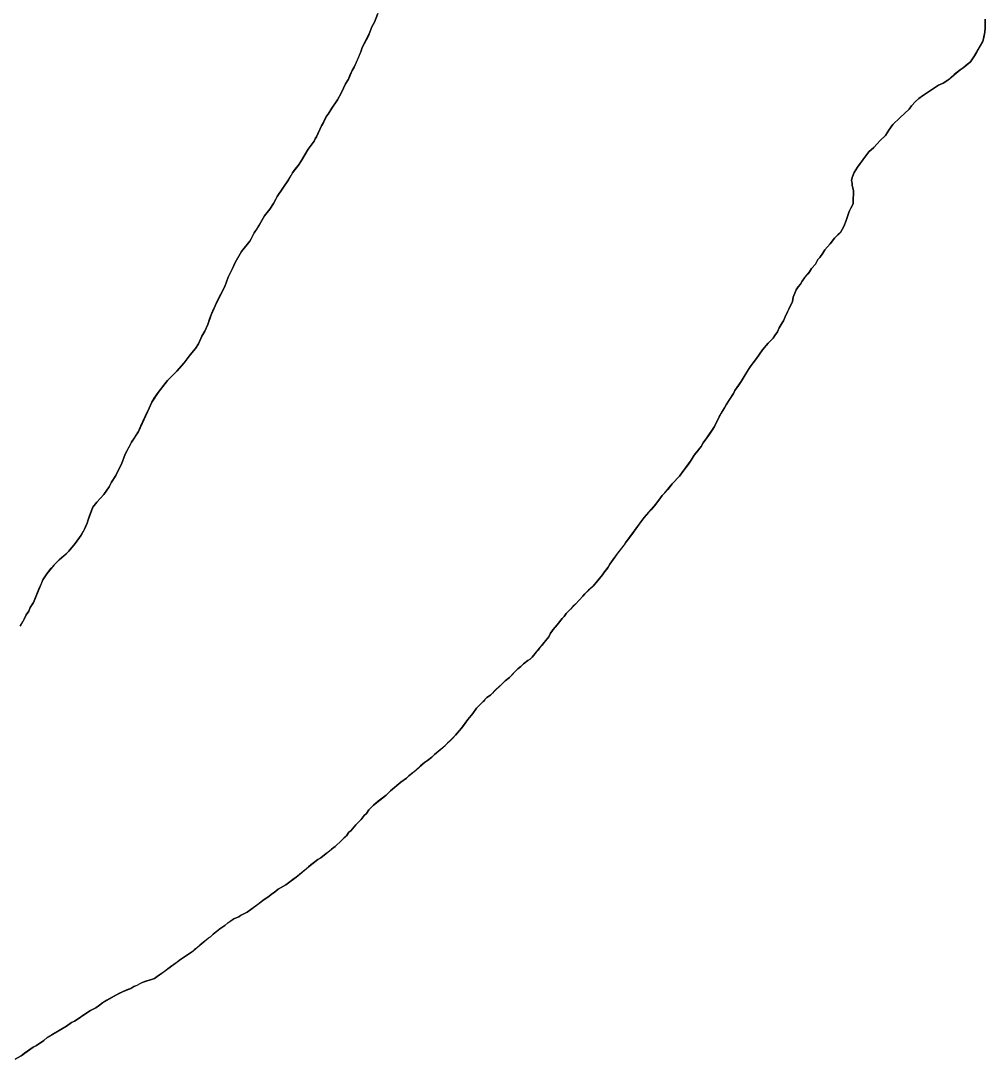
# Model space of a CAD drawing. Extents: x 3172297 to 3210190, y 958463 to 983887.
# Drawn here: x 3180059.2 to 3180466.9, y 964496.5 to 964935.3 of the extents above; entities that cross this region are included whole.
import ezdxf

# ---------------------------------------------------------------- set-up
doc = ezdxf.new("R2010")
doc.units = 0
doc.layers.add('V-SITE-VEGE', color=7, linetype='Continuous')
doc.layers.add('V-TOPO-SHOR', color=7, linetype='Continuous')

msp = doc.modelspace()

# ---------------------------------------------------------------- linework, layer by layer
at = {"layer": 'V-SITE-VEGE'}
for p, q in [((3180210.1, 964938.4), (3180208.65, 964934.64)), ((3180466.85, 964932.33), (3180466.84, 964935.88)), ((3180207.62, 964932.76), (3180206.79, 964930.46)), ((3180208.65, 964934.64), (3180207.62, 964932.76)), ((3180466.65, 964930.46), (3180466.85, 964932.33)), ((3180205.97, 964928.58), (3180203.48, 964923.99)), ((3180206.79, 964930.46), (3180205.97, 964928.58)), ((3180462.31, 964920.44), (3180465.83, 964926.5)), ((3180465.83, 964926.5), (3180466.65, 964930.46)), ((3180203.07, 964922.53), (3180200.17, 964915.65)), ((3180203.48, 964923.99), (3180203.07, 964922.53)), ((3180457.53, 964915.43), (3180460.65, 964917.94)), ((3180460.65, 964917.94), (3180462.31, 964920.44)), ((3180199.34, 964914.19), (3180197.69, 964910.64)), ((3180200.17, 964915.65), (3180199.34, 964914.19)), ((3180451.09, 964910.2), (3180456.28, 964914.58)), ((3180456.28, 964914.58), (3180457.53, 964915.43)), ((3180197.69, 964910.64), (3180196.44, 964908.55)), ((3180447.14, 964908.1), (3180449.01, 964908.94)), ((3180449.01, 964908.94), (3180451.09, 964910.2)), ((3180194.79, 964905), (3180193.13, 964901.87)), ((3180196.44, 964908.55), (3180194.79, 964905)), ((3180440.27, 964903.49), (3180447.14, 964908.1)), ((3180193.13, 964901.87), (3180190.64, 964898.32)), ((3180435.7, 964899.31), (3180437.36, 964901.19)), ((3180437.36, 964901.19), (3180438.82, 964902.45)), ((3180438.82, 964902.45), (3180440.27, 964903.49)), ((3180189.19, 964895.82), (3180188.36, 964894.98)), ((3180190.64, 964898.32), (3180189.19, 964895.82)), ((3180430.72, 964894.29), (3180434.66, 964897.85)), ((3180434.66, 964897.85), (3180435.7, 964899.31)), ((3180187.12, 964892.27), (3180186.29, 964890.81)), ((3180188.36, 964894.98), (3180187.12, 964892.27)), ((3180426.15, 964889.07), (3180427.81, 964891.37)), ((3180427.81, 964891.37), (3180430.72, 964894.29)), ((3180186.29, 964890.81), (3180184.22, 964886.21)), ((3180422.41, 964884.68), (3180424.7, 964886.77)), ((3180424.7, 964886.77), (3180426.15, 964889.07)), ((3180183.18, 964884.34), (3180180.69, 964880.99)), ((3180183.6, 964885.38), (3180183.18, 964884.34)), ((3180184.22, 964886.21), (3180183.6, 964885.38)), ((3180419.71, 964881.76), (3180422.41, 964884.68)), ((3180180.69, 964880.99), (3180177.79, 964876.19)), ((3180412.86, 964873.4), (3180417.63, 964879.87)), ((3180417.63, 964879.87), (3180419.71, 964881.76)), ((3180176.55, 964874.31), (3180174.06, 964870.97)), ((3180177.79, 964876.19), (3180176.55, 964874.31)), ((3180174.06, 964870.97), (3180172.4, 964868.05)), ((3180410.58, 964869.02), (3180411.41, 964871.1)), ((3180411.41, 964871.1), (3180412.86, 964873.4)), ((3180172.4, 964868.05), (3180167.63, 964860.95)), ((3180410.38, 964867.76), (3180410.58, 964869.02)), ((3180410.59, 964866.72), (3180410.38, 964867.76)), ((3180410.59, 964865.68), (3180410.59, 964866.72)), ((3180411.23, 964863.6), (3180410.59, 964865.68)), ((3180167.63, 964860.95), (3180165.97, 964858.02)), ((3180411.03, 964860.26), (3180411.23, 964861.72)), ((3180411.23, 964861.72), (3180411.23, 964863.6)), ((3180165.97, 964858.02), (3180164.52, 964855.73)), ((3180409.38, 964854.63), (3180410, 964856.09)), ((3180410, 964856.09), (3180411.04, 964857.97)), ((3180411.04, 964857.97), (3180411.03, 964860.26)), ((3180162.23, 964852.8), (3180159.96, 964848.84)), ((3180164.52, 964855.73), (3180162.23, 964852.8)), ((3180408.14, 964850.88), (3180409.38, 964854.63)), ((3180159.96, 964848.84), (3180157.88, 964845.7)), ((3180405.65, 964845.87), (3180407.11, 964848.37)), ((3180407.11, 964848.37), (3180408.14, 964850.88)), ((3180156.64, 964843.2), (3180156.02, 964842.16)), ((3180157.88, 964845.7), (3180156.64, 964843.2)), ((3180401.29, 964841.06), (3180403.16, 964843.36)), ((3180403.16, 964843.36), (3180405.65, 964845.87)), ((3180156.02, 964842.16), (3180152.49, 964837.77)), ((3180398.18, 964837.09), (3180399.01, 964838.55)), ((3180399.01, 964838.55), (3180401.29, 964841.06)), ((3180152.49, 964837.77), (3180149.8, 964833.18)), ((3180395.07, 964832.5), (3180396.11, 964834.38)), ((3180396.11, 964834.38), (3180396.94, 964835.21)), ((3180396.94, 964835.21), (3180398.18, 964837.09)), ((3180148.76, 964830.67), (3180146.9, 964826.91)), ((3180149.8, 964833.18), (3180148.76, 964830.67)), ((3180392.58, 964829.16), (3180393.41, 964830.62)), ((3180393.41, 964830.62), (3180395.07, 964832.5)), ((3180146.9, 964826.91), (3180145.45, 964822.95)), ((3180389.47, 964825.19), (3180390.5, 964826.65)), ((3180390.5, 964826.65), (3180392.58, 964829.16)), ((3180145.45, 964822.95), (3180141.31, 964814.81)), ((3180385.74, 964818.5), (3180386.98, 964821.63)), ((3180386.98, 964821.63), (3180387.81, 964822.89)), ((3180387.81, 964822.89), (3180388.84, 964823.93)), ((3180388.84, 964823.93), (3180389.47, 964825.19)), ((3180382.22, 964810.16), (3180385.33, 964816.63)), ((3180385.33, 964816.63), (3180385.74, 964818.5)), ((3180141.31, 964814.81), (3180139.65, 964811.05)), ((3180139.65, 964811.05), (3180138.21, 964806.88)), ((3180380.98, 964807.66), (3180381.6, 964808.49)), ((3180381.6, 964808.49), (3180382.22, 964810.16)), ((3180136.97, 964804.17), (3180135.72, 964802.08)), ((3180138.21, 964806.88), (3180136.97, 964804.17)), ((3180377.87, 964802.23), (3180379.11, 964803.9)), ((3180379.11, 964803.9), (3180379.73, 964805.57)), ((3180379.73, 964805.57), (3180380.98, 964807.66)), ((3180135.72, 964802.08), (3180134.28, 964798.74)), ((3180372.68, 964796.17), (3180375.17, 964799.09)), ((3180375.17, 964799.09), (3180377.25, 964801.18)), ((3180377.25, 964801.18), (3180377.87, 964802.23)), ((3180133.03, 964796.86), (3180130.75, 964794.14)), ((3180134.28, 964798.74), (3180133.03, 964796.86)), ((3180370.19, 964792.62), (3180372.68, 964796.17)), ((3180128.26, 964790.8), (3180125.14, 964787.25)), ((3180130.75, 964794.14), (3180128.26, 964790.8)), ((3180367.49, 964789.06), (3180370.19, 964792.62)), ((3180125.14, 964787.25), (3180121.2, 964783.28)), ((3180365.42, 964785.72), (3180367.49, 964789.06)), ((3180121.2, 964783.28), (3180117.25, 964778.27)), ((3180361.06, 964779.04), (3180363.76, 964782.8)), ((3180363.76, 964782.8), (3180365.42, 964785.72)), ((3180117.25, 964778.27), (3180114.56, 964774.09)), ((3180357.34, 964772.99), (3180360.44, 964777.79)), ((3180360.44, 964777.79), (3180361.06, 964779.04)), ((3180114.56, 964774.09), (3180113.52, 964771.58)), ((3180356.71, 964771.73), (3180357.34, 964772.99)), ((3180113.52, 964771.58), (3180108.97, 964761.78)), ((3180354.43, 964767.98), (3180356.71, 964771.73)), ((3180352.36, 964763.8), (3180354.43, 964767.98)), ((3180108.97, 964761.78), (3180106.07, 964757.18)), ((3180349.25, 964759), (3180352.36, 964763.8)), ((3180106.07, 964757.18), (3180103.38, 964752.17)), ((3180343.85, 964751.69), (3180346.76, 964755.45)), ((3180346.76, 964755.45), (3180347.59, 964756.91)), ((3180347.59, 964756.91), (3180349.25, 964759)), ((3180103.38, 964752.17), (3180101.72, 964748)), ((3180342.61, 964749.6), (3180343.85, 964751.69)), ((3180101.72, 964748), (3180099.44, 964743.2)), ((3180337.63, 964742.92), (3180342.61, 964749.6)), ((3180099.44, 964743.2), (3180097.58, 964740.28)), ((3180334.52, 964739.57), (3180337.63, 964742.92)), ((3180096.54, 964738.4), (3180094.26, 964735.06)), ((3180097.58, 964740.28), (3180096.54, 964738.4)), ((3180331.4, 964735.81), (3180334.52, 964739.57)), ((3180094.26, 964735.06), (3180091.35, 964731.92)), ((3180327.67, 964731.01), (3180329.53, 964733.72)), ((3180329.53, 964733.72), (3180330.36, 964734.76)), ((3180330.36, 964734.76), (3180331.4, 964735.81)), ((3180089.69, 964729.83), (3180087.63, 964724.41)), ((3180091.35, 964731.92), (3180089.69, 964729.83)), ((3180322.68, 964725.36), (3180327.67, 964731.01)), ((3180314.8, 964714.71), (3180322.68, 964725.36)), ((3180086.18, 964720.44), (3180084.73, 964717.94)), ((3180087.21, 964722.95), (3180086.18, 964720.44)), ((3180087.63, 964724.41), (3180087.21, 964722.95)), ((3180084.73, 964717.94), (3180082.24, 964714.39)), ((3180082.24, 964714.39), (3180079.54, 964711.25)), ((3180310.23, 964708.65), (3180314.18, 964713.67)), ((3180314.18, 964713.67), (3180314.8, 964714.71)), ((3180075.39, 964707.49), (3180073.31, 964705.4)), ((3180077.46, 964709.16), (3180075.39, 964707.49)), ((3180079.54, 964711.25), (3180077.46, 964709.16)), ((3180308.16, 964705.73), (3180310.23, 964708.65)), ((3180073.31, 964705.4), (3180070.19, 964701.64)), ((3180305.88, 964702.39), (3180307.54, 964704.48)), ((3180307.54, 964704.48), (3180308.16, 964705.73)), ((3180068.53, 964699.13), (3180064.6, 964689.53)), ((3180070.19, 964701.64), (3180068.53, 964699.13)), ((3180301.1, 964696.33), (3180305.05, 964701.13)), ((3180305.05, 964701.13), (3180305.88, 964702.39)), ((3180297.57, 964693.19), (3180301.1, 964696.33)), ((3180064.6, 964689.53), (3180063.15, 964687.44)), ((3180293.63, 964688.8), (3180296.74, 964692.15)), ((3180296.74, 964692.15), (3180297.57, 964693.19)), ((3180062.54, 964685.77), (3180061.5, 964684.31)), ((3180063.15, 964687.44), (3180062.54, 964685.77)), ((3180289.68, 964684.83), (3180293.63, 964688.8)), ((3180060.67, 964682.43), (3180059.01, 964679.51)), ((3180061.5, 964684.31), (3180060.67, 964682.43)), ((3180285.94, 964680.03), (3180288.02, 964682.74)), ((3180288.02, 964682.74), (3180288.85, 964683.58)), ((3180288.85, 964683.58), (3180289.68, 964684.83)), ((3180282.42, 964675.01), (3180283.04, 964676.47)), ((3180283.04, 964676.47), (3180284.28, 964678.15)), ((3180284.28, 964678.15), (3180285.94, 964680.03)), ((3180275.36, 964666.45), (3180282.42, 964675.01)), ((3180270.58, 964662.47), (3180271.62, 964663.52)), ((3180271.62, 964663.52), (3180273.49, 964664.98)), ((3180273.49, 964664.98), (3180274.53, 964665.61)), ((3180274.53, 964665.61), (3180275.36, 964666.45)), ((3180265.8, 964657.87), (3180269.33, 964661.43)), ((3180269.33, 964661.43), (3180270.58, 964662.47)), ((3180257.7, 964650.35), (3180263.93, 964656.41)), ((3180263.93, 964656.41), (3180265.8, 964657.87)), ((3180256.25, 964649.3), (3180257.7, 964650.35)), ((3180251.88, 964644.91), (3180254.58, 964647.63)), ((3180254.58, 964647.63), (3180255.2, 964648.05)), ((3180255.2, 964648.05), (3180255.41, 964648.46)), ((3180255.41, 964648.46), (3180256.25, 964649.3)), ((3180248.15, 964640.1), (3180250.22, 964642.61)), ((3180250.22, 964642.61), (3180251.88, 964644.91)), ((3180245.45, 964636.34), (3180248.15, 964640.1)), ((3180238.6, 964629.03), (3180242.96, 964633.42)), ((3180242.96, 964633.42), (3180245.45, 964636.34)), ((3180234.02, 964625.26), (3180238.6, 964629.03)), ((3180231.11, 964622.75), (3180232.98, 964624.22)), ((3180232.98, 964624.22), (3180234.02, 964625.26)), ((3180226.33, 964618.78), (3180229.86, 964621.92)), ((3180229.86, 964621.92), (3180231.11, 964622.75)), ((3180219.89, 964613.55), (3180222.17, 964615.22)), ((3180222.17, 964615.22), (3180223.21, 964616.27)), ((3180223.21, 964616.27), (3180226.33, 964618.78)), ((3180215.52, 964609.99), (3180219.89, 964613.55)), ((3180208.25, 964603.93), (3180213.65, 964608.11)), ((3180213.65, 964608.11), (3180215.52, 964609.99)), ((3180205.34, 964600.37), (3180206.38, 964601.84)), ((3180206.38, 964601.84), (3180208.25, 964603.93)), ((3180200.77, 964595.56), (3180203.06, 964597.87)), ((3180203.06, 964597.87), (3180204.3, 964599.54)), ((3180204.3, 964599.54), (3180205.34, 964600.37)), ((3180197.87, 964592.43), (3180198.7, 964593.06)), ((3180198.7, 964593.06), (3180200.77, 964595.56)), ((3180192.05, 964586.37), (3180194.75, 964588.88)), ((3180194.75, 964588.88), (3180196.83, 964590.97)), ((3180196.83, 964590.97), (3180197.87, 964592.43)), ((3180186.02, 964581.56), (3180190.59, 964585.32)), ((3180190.59, 964585.32), (3180192.05, 964586.37)), ((3180180.83, 964577.79), (3180184.77, 964580.93)), ((3180184.77, 964580.93), (3180186.02, 964581.56)), ((3180175.63, 964573.4), (3180180.83, 964577.79)), ((3180171.26, 964570.26), (3180172.3, 964571.09)), ((3180172.3, 964571.09), (3180175.63, 964573.4)), ((3180165.23, 964566.28), (3180166.28, 964566.91)), ((3180166.28, 964566.91), (3180167.1, 964567.74)), ((3180167.1, 964567.74), (3180167.94, 964568.37)), ((3180167.94, 964568.37), (3180171.26, 964570.26)), ((3180156.5, 964559.79), (3180162.12, 964563.98)), ((3180162.12, 964563.98), (3180163.99, 964565.23)), ((3180163.99, 964565.23), (3180165.23, 964566.28)), ((3180152.13, 964557.27), (3180154.84, 964558.74)), ((3180154.84, 964558.74), (3180156.5, 964559.79)), ((3180145.48, 964553.09), (3180146.73, 964554.13)), ((3180146.73, 964554.13), (3180149.22, 964555.81)), ((3180149.22, 964555.81), (3180151.3, 964556.65)), ((3180151.3, 964556.65), (3180152.13, 964557.27)), ((3180139.45, 964548.28), (3180140.49, 964549.32)), ((3180140.49, 964549.32), (3180143.4, 964551.62)), ((3180143.4, 964551.62), (3180145.48, 964553.09)), ((3180131.34, 964541.79), (3180138.41, 964547.65)), ((3180138.41, 964547.65), (3180139.45, 964548.28)), ((3180126.35, 964538.44), (3180131.34, 964541.79)), ((3180121.99, 964535.09), (3180126.35, 964538.44)), ((3180115.75, 964530.7), (3180116.79, 964531.53)), ((3180116.79, 964531.53), (3180117.83, 964532.16)), ((3180117.83, 964532.16), (3180121.99, 964535.09)), ((3180105.76, 964526.49), (3180107.01, 964527.33)), ((3180107.01, 964527.33), (3180107.84, 964527.54)), ((3180107.84, 964527.54), (3180110.55, 964529.01)), ((3180110.55, 964529.01), (3180115.75, 964530.7)), ((3180093.69, 964520.42), (3180099.73, 964523.77)), ((3180099.73, 964523.77), (3180102.22, 964525.03)), ((3180102.22, 964525.03), (3180105.76, 964526.49)), ((3180088.7, 964517.06), (3180090.99, 964518.32)), ((3180090.99, 964518.32), (3180092.45, 964519.37)), ((3180092.45, 964519.37), (3180093.69, 964520.42)), ((3180081.84, 964512.67), (3180083.92, 964513.92)), ((3180083.92, 964513.92), (3180085.38, 964514.97)), ((3180085.38, 964514.97), (3180088.7, 964517.06)), ((3180070.4, 964505.75), (3180078.51, 964510.57)), ((3180078.51, 964510.57), (3180080.59, 964512.04)), ((3180080.59, 964512.04), (3180081.84, 964512.67)), ((3180068.95, 964504.5), (3180070.4, 964505.75)), ((3180059.38, 964498.01), (3180064.37, 964501.57)), ((3180064.37, 964501.57), (3180065.83, 964502.4)), ((3180065.83, 964502.4), (3180068.95, 964504.5)), ((3180056.88, 964496.54), (3180059.38, 964498.01))]:
    msp.add_line(p, q, dxfattribs=at)
at = {"layer": 'V-TOPO-SHOR'}
for points in [[(3180186.29, 964890.81), (3180187.12, 964892.27), (3180187.74, 964893.73), (3180188.36, 964894.98), (3180189.19, 964895.82), (3180190.64, 964898.32), (3180191.88, 964900.2), (3180193.13, 964901.87), (3180193.75, 964903.12), (3180194.79, 964905), (3180196.44, 964908.55), (3180197.69, 964910.64), (3180198.31, 964912.1), (3180199.34, 964914.19), (3180200.17, 964915.65), (3180201, 964917.53), (3180202.03, 964920.03), (3180202.65, 964921.49), (3180203.07, 964922.53), (3180203.48, 964923.99), (3180204.1, 964925.04), (3180205.96, 964928.58), (3180206.79, 964930.46), (3180207.62, 964932.76), (3180208.65, 964934.64), (3180210.1, 964938.4)], [(3180466.84, 964935.88), (3180466.85, 964934.21), (3180466.85, 964932.33), (3180466.65, 964930.46), (3180466.24, 964928.37), (3180465.83, 964926.5), (3180463.14, 964921.91), (3180462.31, 964920.44), (3180460.65, 964917.94), (3180459.4, 964916.89), (3180457.53, 964915.43), (3180456.28, 964914.59), (3180453.79, 964912.5), (3180451.09, 964910.2), (3180449.01, 964908.94), (3180447.14, 964908.1), (3180444.02, 964906.01), (3180440.27, 964903.49), (3180438.82, 964902.45), (3180437.36, 964901.19), (3180435.7, 964899.31), (3180434.66, 964897.85), (3180430.72, 964894.29), (3180427.81, 964891.37), (3180426.15, 964889.07), (3180424.7, 964886.77), (3180422.41, 964884.68), (3180419.71, 964881.76), (3180417.63, 964879.87), (3180416.18, 964877.99), (3180415.14, 964876.53), (3180412.86, 964873.4), (3180411.41, 964871.1), (3180411, 964870.06), (3180410.58, 964869.02), (3180410.38, 964867.76), (3180410.59, 964866.72), (3180410.59, 964865.68), (3180411.23, 964863.6), (3180411.23, 964861.72), (3180411.03, 964860.26), (3180411.04, 964857.97), (3180410, 964856.09), (3180409.38, 964854.63), (3180408.55, 964852.13), (3180408.14, 964850.88), (3180407.11, 964848.37), (3180405.65, 964845.87), (3180404.62, 964844.82), (3180403.16, 964843.36), (3180401.29, 964841.06), (3180399.01, 964838.55), (3180398.18, 964837.09), (3180396.94, 964835.21), (3180396.11, 964834.38), (3180395.07, 964832.5), (3180393.41, 964830.62), (3180392.58, 964829.16), (3180391.96, 964828.32), (3180390.5, 964826.65), (3180389.47, 964825.19), (3180388.84, 964823.93), (3180387.81, 964822.89), (3180386.98, 964821.63), (3180386.36, 964820.17), (3180385.74, 964818.51), (3180385.33, 964816.63), (3180383.25, 964812.25), (3180382.22, 964810.16), (3180381.6, 964808.49), (3180380.98, 964807.66), (3180379.73, 964805.57), (3180379.11, 964803.9), (3180377.87, 964802.23), (3180377.25, 964801.18), (3180376.21, 964800.14), (3180375.17, 964799.09), (3180372.68, 964796.17), (3180370.19, 964792.62), (3180368.74, 964790.74), (3180367.49, 964789.06), (3180366.66, 964787.81), (3180365.42, 964785.72), (3180363.76, 964782.8), (3180362.31, 964780.71), (3180361.06, 964779.04), (3180360.44, 964777.79), (3180358.78, 964775.28), (3180357.33, 964772.99), (3180356.71, 964771.73), (3180355.26, 964769.44), (3180354.43, 964767.98), (3180352.36, 964763.8), (3180351.74, 964762.76), (3180350.08, 964760.25), (3180349.25, 964759), (3180347.59, 964756.91), (3180346.76, 964755.45)], [(3180059.01, 964679.51), (3180060.05, 964681.39), (3180060.67, 964682.43), (3180061.5, 964684.31), (3180062.54, 964685.77), (3180063.15, 964687.44), (3180064.6, 964689.53), (3180066.26, 964693.7), (3180066.88, 964695.17), (3180067.92, 964697.46), (3180068.53, 964699.13), (3180070.19, 964701.64), (3180072.06, 964703.94), (3180073.31, 964705.4), (3180074.35, 964706.44), (3180075.39, 964707.49), (3180077.46, 964709.16), (3180078.5, 964710.21), (3180079.54, 964711.25), (3180080.79, 964712.72), (3180082.24, 964714.39), (3180084.73, 964717.94), (3180085.56, 964719.4), (3180086.18, 964720.44), (3180086.59, 964721.48), (3180087.21, 964722.95), (3180087.63, 964724.41), (3180088.25, 964726.08), (3180089.07, 964728.37), (3180089.69, 964729.83), (3180091.35, 964731.92), (3180094.26, 964735.06), (3180096.54, 964738.4), (3180097.58, 964740.28), (3180099.44, 964743.2), (3180100.48, 964745.49), (3180101.72, 964748), (3180103.38, 964752.17), (3180105.03, 964755.3), (3180106.07, 964757.18), (3180107.31, 964759.06), (3180108.97, 964761.78), (3180110, 964764.07), (3180112.69, 964769.91), (3180113.52, 964771.58), (3180114.56, 964774.09), (3180115.59, 964775.76), (3180117.25, 964778.27), (3180118.29, 964779.52), (3180119.12, 964780.56), (3180121.2, 964783.28), (3180122.03, 964784.11), (3180123.69, 964785.79), (3180125.14, 964787.25), (3180128.26, 964790.8), (3180130.75, 964794.14), (3180133.03, 964796.86), (3180134.28, 964798.74), (3180135.72, 964802.08), (3180136.97, 964804.17), (3180138.21, 964806.88), (3180139.04, 964809.17), (3180139.65, 964811.05), (3180140.69, 964813.35), (3180141.31, 964814.81), (3180142.14, 964816.48), (3180145.45, 964822.95), (3180146.9, 964826.91), (3180148.14, 964829.42), (3180148.76, 964830.67), (3180149.8, 964833.18), (3180152.49, 964837.77), (3180156.02, 964842.16), (3180156.64, 964843.2), (3180157.88, 964845.7), (3180158.92, 964847.17), (3180159.96, 964848.84), (3180162.23, 964852.8), (3180164.52, 964855.73), (3180165.97, 964858.02), (3180167, 964859.9), (3180167.63, 964860.95), (3180172.4, 964868.05), (3180173.44, 964869.93), (3180174.06, 964870.97), (3180175.1, 964872.43), (3180176.55, 964874.31), (3180177.79, 964876.19), (3180180.69, 964880.99), (3180182.15, 964882.87), (3180183.18, 964884.34), (3180183.39, 964884.75), (3180183.6, 964885.38), (3180184.22, 964886.21), (3180184.63, 964887.26), (3180185.67, 964889.34), (3180186.29, 964890.81)], [(3180346.76, 964755.45), (3180344.69, 964752.73), (3180343.85, 964751.69), (3180342.61, 964749.6), (3180341.37, 964747.93), (3180339.5, 964745.42), (3180337.63, 964742.92), (3180334.52, 964739.57), (3180332.65, 964737.27), (3180331.4, 964735.81), (3180330.36, 964734.76), (3180329.53, 964733.72), (3180327.67, 964731.01), (3180325.59, 964728.71), (3180324.55, 964727.45), (3180322.68, 964725.36), (3180320.61, 964722.65), (3180319.16, 964720.56), (3180317.5, 964718.26), (3180315.63, 964715.76), (3180314.8, 964714.71), (3180314.18, 964713.67), (3180313.14, 964712.41), (3180311.48, 964710.32), (3180310.23, 964708.65), (3180308.16, 964705.73), (3180307.54, 964704.48), (3180306.91, 964703.64), (3180305.88, 964702.39), (3180305.05, 964701.13), (3180303.8, 964699.67), (3180301.1, 964696.33), (3180299.23, 964694.66), (3180297.57, 964693.19), (3180296.74, 964692.15), (3180293.63, 964688.8), (3180292.59, 964687.76), (3180291.55, 964686.71), (3180290.51, 964685.67), (3180289.68, 964684.83), (3180288.85, 964683.58), (3180288.02, 964682.74), (3180285.95, 964680.03), (3180284.28, 964678.15), (3180283.66, 964677.31), (3180283.04, 964676.47), (3180282.42, 964675.01), (3180280.34, 964672.51), (3180279.51, 964671.46), (3180278.47, 964670.21), (3180277.85, 964669.37), (3180277.02, 964668.54), (3180275.36, 964666.45), (3180274.53, 964665.61), (3180273.49, 964664.98), (3180271.62, 964663.52), (3180270.58, 964662.47), (3180269.33, 964661.43), (3180267.67, 964659.75), (3180265.8, 964657.87), (3180263.93, 964656.41), (3180262.48, 964654.95), (3180260.19, 964652.85), (3180259.36, 964652.02), (3180258.53, 964651.18), (3180257.7, 964650.35), (3180256.24, 964649.3), (3180255.41, 964648.46), (3180255.2, 964648.05), (3180254.58, 964647.63), (3180253.75, 964646.79), (3180252.71, 964645.74), (3180251.88, 964644.91), (3180250.22, 964642.61), (3180248.15, 964640.1), (3180247.11, 964638.64), (3180246.07, 964637.18), (3180245.45, 964636.34), (3180242.96, 964633.42), (3180241.5, 964631.96), (3180240.67, 964631.12), (3180239.63, 964630.08), (3180238.6, 964629.03), (3180237.14, 964627.78), (3180234.02, 964625.26), (3180232.98, 964624.22), (3180231.11, 964622.75), (3180229.86, 964621.92), (3180228.2, 964620.45), (3180226.33, 964618.78), (3180225.08, 964617.73), (3180223.21, 964616.27), (3180222.17, 964615.22), (3180219.89, 964613.55), (3180215.52, 964609.99), (3180213.65, 964608.11), (3180211.99, 964606.85), (3180210.33, 964605.6), (3180208.25, 964603.93), (3180206.38, 964601.84), (3180205.34, 964600.37)], [(3180205.34, 964600.37), (3180204.3, 964599.54), (3180203.06, 964597.87), (3180200.77, 964595.57), (3180198.7, 964593.06), (3180197.87, 964592.43), (3180196.83, 964590.97), (3180195.79, 964589.92), (3180194.75, 964588.88), (3180192.05, 964586.37), (3180190.59, 964585.32), (3180189.14, 964584.07), (3180188.31, 964583.44), (3180186.02, 964581.56), (3180184.77, 964580.93), (3180183.53, 964579.88), (3180181.86, 964578.63), (3180180.83, 964577.79), (3180179.37, 964576.54), (3180177.08, 964574.65), (3180175.63, 964573.4), (3180174.38, 964572.56), (3180173.55, 964571.93), (3180172.3, 964571.09), (3180171.26, 964570.26), (3180167.94, 964568.37), (3180167.1, 964567.74), (3180166.27, 964566.91), (3180165.23, 964566.28), (3180163.99, 964565.23), (3180162.12, 964563.98), (3180159.41, 964561.89), (3180156.5, 964559.79), (3180154.84, 964558.74), (3180152.13, 964557.28), (3180151.3, 964556.65), (3180150.26, 964556.23), (3180149.22, 964555.81), (3180147.76, 964554.76), (3180146.73, 964554.13), (3180145.48, 964553.09), (3180143.4, 964551.62), (3180142.36, 964550.78), (3180140.49, 964549.32), (3180139.45, 964548.28), (3180138.41, 964547.65), (3180137.16, 964546.6), (3180134.88, 964544.72), (3180133.42, 964543.46), (3180132.59, 964542.83), (3180131.34, 964541.79), (3180130.1, 964540.95), (3180127.6, 964539.28), (3180126.35, 964538.44), (3180125.31, 964537.6), (3180123.86, 964536.56), (3180123.03, 964535.93), (3180121.99, 964535.09), (3180119.91, 964533.63), (3180117.83, 964532.16), (3180116.79, 964531.53), (3180115.75, 964530.7), (3180114.5, 964530.28), (3180112.42, 964529.64), (3180110.55, 964529.01), (3180109.5, 964528.38), (3180108.26, 964527.76), (3180107.84, 964527.54), (3180107.01, 964527.33), (3180105.76, 964526.49), (3180104.72, 964526.08), (3180103.68, 964525.66), (3180102.22, 964525.03), (3180100.97, 964524.4), (3180099.73, 964523.77), (3180097.85, 964522.72), (3180095.56, 964521.46), (3180093.69, 964520.42), (3180092.45, 964519.37), (3180090.99, 964518.32), (3180088.7, 964517.06), (3180085.38, 964514.97), (3180083.92, 964513.92), (3180081.84, 964512.67), (3180080.59, 964512.04), (3180078.51, 964510.57), (3180072.27, 964506.8), (3180070.4, 964505.75), (3180068.95, 964504.5), (3180065.83, 964502.4), (3180064.37, 964501.57), (3180060.84, 964499.05), (3180059.38, 964498.01), (3180056.88, 964496.54)]]:
    msp.add_lwpolyline(points, dxfattribs=at)

doc.saveas('drawing.dxf')
